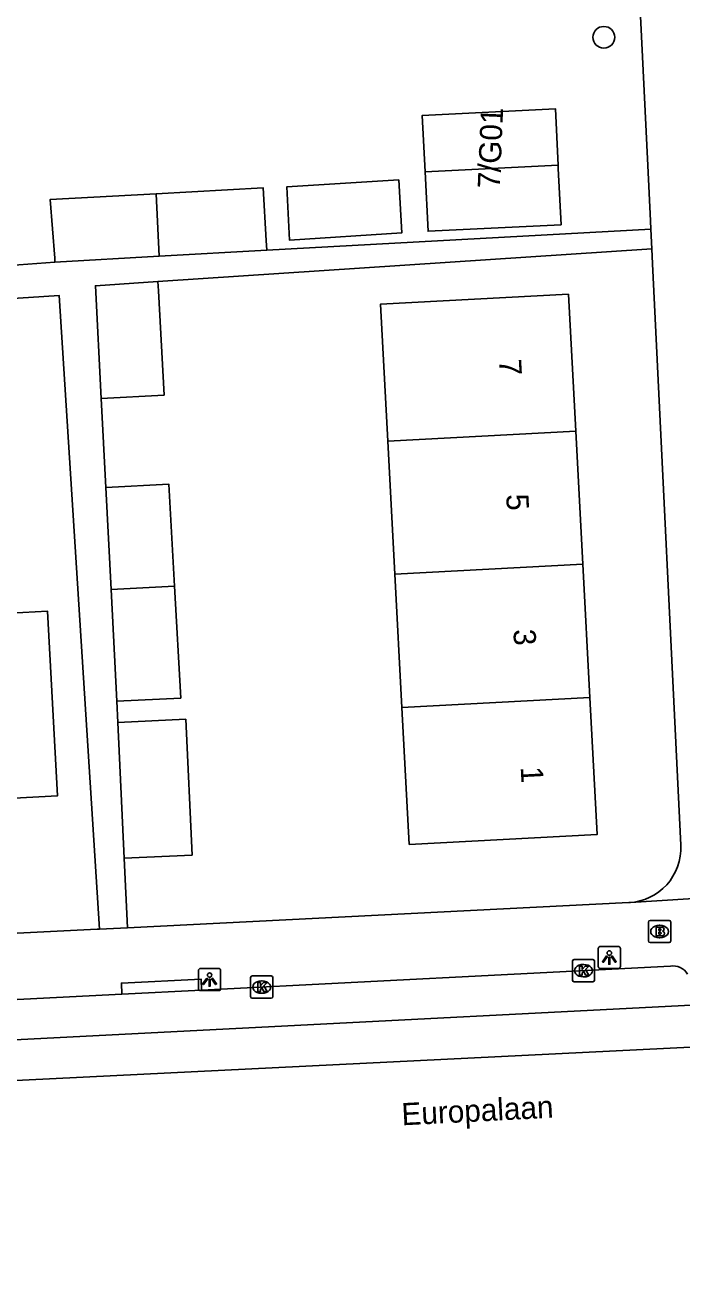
# Model space of a CAD drawing. Extents: x 160557 to 161245, y 385330 to 386505.
# Drawn here: x 161043 to 161072.6, y 385334.4 to 385390.8 of the extents above; entities that cross this region are included whole.
import ezdxf

# ---------------------------------------------------------------- set-up
doc = ezdxf.new("R2010")
doc.units = 0
for name, color, linetype in [('IMGEO_Boom', 7, 'Continuous'), ('IMGEO_Brandkraan', 7, 'Continuous'), ('IMGEO_Fietspad_gesloten', 7, 'Continuous'), ('IMGEO_Kolk', 7, 'Continuous'), ('IMGEO_Lichtpunt', 7, 'Continuous'), ('IMGEO_Openbare_ruimte_label', 7, 'Continuous'), ('IMGEO_Pand', 7, 'Continuous'), ('IMGEO_Pand_nummerreeks', 7, 'Continuous'), ('IMGEO_Rijbaan_lokaal_gesloten', 7, 'Continuous'), ('IMGEO_Voetpad_open', 7, 'Continuous')]:
    doc.layers.add(name, color=color, linetype=linetype)

msp = doc.modelspace()

# ---------------------------------------------------------------- linework, layer by layer
at = {"layer": 'IMGEO_Boom'}
msp.add_circle((161069.075, 385390.224), 0.489, dxfattribs=at)
at = {"layer": 'IMGEO_Brandkraan'}
for p, q in [((161071.083, 385349.557), (161071.083, 385350.409)), ((161071.158, 385350.483), (161072.01, 385350.483)), ((161071.571, 385350.263), (161071.596, 385350.263)), ((161072.084, 385350.409), (161072.084, 385349.557)), ((161072.01, 385349.483), (161071.158, 385349.483)), ((161071.594, 385349.703), (161071.569, 385349.703))]:
    msp.add_line(p, q, dxfattribs=at)
for points in [[(161071.083, 385349.557), (161071.083, 385350.409)], [(161071.158, 385350.483), (161072.01, 385350.483)], [(161071.431, 385350.183), (161071.431, 385349.783), (161071.644, 385349.783)], [(161071.662, 385350.183), (161071.431, 385350.183)], [(161071.61, 385350.102), (161071.556, 385350.102), (161071.556, 385350.026)], [(161071.556, 385350.026), (161071.609, 385350.026)], [(161071.618, 385349.95), (161071.556, 385349.95), (161071.556, 385349.869)], [(161072.084, 385350.409), (161072.084, 385349.557)], [(161072.01, 385349.483), (161071.158, 385349.483)], [(161071.556, 385349.869), (161071.618, 385349.869)]]:
    msp.add_lwpolyline(points, dxfattribs=at)
for centre, radius, start, end in [((161071.16, 385350.407), 0.0765, 91.552, 178.448), ((161071.16, 385350.407), 0.0765, 91.552, 178.448), ((161071.611, 385350.064), 0.0379, 267.8285, 90.9355), ((161071.619, 385349.909), 0.0404, 269.8759, 90.5077), ((161071.666, 385350.038), 0.145, 59.4692, 91.5367), ((161071.691, 385350.085), 0.0922, 285.5137, 58.1501), ((161071.696, 385349.893), 0.105, 301.3115, 78.989), ((161072.008, 385350.407), 0.0765, 1.552, 88.448), ((161072.008, 385350.407), 0.0765, 1.552, 88.448), ((161071.16, 385349.559), 0.0765, 181.552, 268.448), ((161071.16, 385349.559), 0.0765, 181.552, 268.448), ((161071.65, 385350.034), 0.251, 268.6676, 293.5347), ((161072.008, 385349.559), 0.0765, 271.552, 358.448), ((161072.008, 385349.559), 0.0765, 271.552, 358.448)]:
    msp.add_arc(centre, radius, start, end, dxfattribs=at)
for centre, major_axis, ratio, start_param, end_param in [((161071.57, 385349.983), (-0.387, 0.002), 0.722429, 4.712389, 7.853982), ((161071.595, 385349.983), (-0.39, 0.002), 0.717154, 1.570796, 4.712389)]:
    msp.add_ellipse(centre, major_axis=major_axis, ratio=ratio, start_param=start_param, end_param=end_param, dxfattribs=at)
at = {"layer": 'IMGEO_Fietspad_gesloten'}
msp.add_lwpolyline([(161073.593, 385346.692), (161010.368, 385343.456)], dxfattribs=at)
at = {"layer": 'IMGEO_Kolk'}
for p, q in [((161067.661, 385347.796), (161067.661, 385348.648)), ((161067.736, 385348.722), (161068.588, 385348.722)), ((161068.149, 385348.502), (161068.174, 385348.502)), ((161068.662, 385348.648), (161068.662, 385347.796)), ((161053.186, 385347.057), (161053.186, 385347.909)), ((161053.261, 385347.983), (161054.113, 385347.983)), ((161053.674, 385347.763), (161053.699, 385347.763)), ((161054.187, 385347.909), (161054.187, 385347.057)), ((161068.588, 385347.722), (161067.736, 385347.722)), ((161068.172, 385347.942), (161068.147, 385347.942)), ((161053.697, 385347.203), (161053.672, 385347.203)), ((161054.113, 385346.983), (161053.261, 385346.983))]:
    msp.add_line(p, q, dxfattribs=at)
for points in [[(161067.661, 385347.796), (161067.661, 385348.648)], [(161067.736, 385348.722), (161068.588, 385348.722)], [(161067.982, 385348.422), (161068.105, 385348.422), (161068.105, 385348.271), (161068.235, 385348.422), (161068.399, 385348.422), (161068.253, 385348.271), (161068.406, 385348.022), (161068.254, 385348.022), (161068.169, 385348.186), (161068.105, 385348.119), (161068.105, 385348.022), (161067.982, 385348.022), (161067.982, 385348.422)], [(161068.662, 385348.648), (161068.662, 385347.796)], [(161053.186, 385347.057), (161053.186, 385347.909)], [(161053.261, 385347.983), (161054.113, 385347.983)], [(161053.507, 385347.683), (161053.63, 385347.683), (161053.63, 385347.532), (161053.76, 385347.683), (161053.924, 385347.683), (161053.778, 385347.532), (161053.931, 385347.283), (161053.779, 385347.283), (161053.694, 385347.447), (161053.63, 385347.38), (161053.63, 385347.283), (161053.507, 385347.283), (161053.507, 385347.683)], [(161054.187, 385347.909), (161054.187, 385347.057)], [(161068.588, 385347.722), (161067.736, 385347.722)], [(161054.113, 385346.983), (161053.261, 385346.983)]]:
    msp.add_lwpolyline(points, dxfattribs=at)
for centre, start, end in [((161067.738, 385348.646), 91.552, 178.448), ((161067.738, 385348.646), 91.552, 178.448), ((161068.586, 385348.646), 1.552, 88.448), ((161068.586, 385348.646), 1.552, 88.448), ((161053.263, 385347.907), 91.552, 178.448), ((161053.263, 385347.907), 91.552, 178.448), ((161054.111, 385347.907), 1.552, 88.448), ((161054.111, 385347.907), 1.552, 88.448), ((161067.738, 385347.798), 181.552, 268.448), ((161067.738, 385347.798), 181.552, 268.448), ((161068.586, 385347.798), 271.552, 358.448), ((161068.586, 385347.798), 271.552, 358.448), ((161053.263, 385347.059), 181.552, 268.448), ((161053.263, 385347.059), 181.552, 268.448), ((161054.111, 385347.059), 271.552, 358.448), ((161054.111, 385347.059), 271.552, 358.448)]:
    msp.add_arc(centre, 0.0765, start, end, dxfattribs=at)
for centre, major_axis, ratio, start_param, end_param in [((161068.148, 385348.222), (-0.387, 0.002), 0.722429, 4.712389, 7.853982), ((161068.173, 385348.222), (-0.39, 0.002), 0.717154, 1.570796, 4.712389), ((161053.673, 385347.483), (-0.387, 0.002), 0.722429, 4.712389, 7.853982), ((161053.698, 385347.483), (-0.39, 0.002), 0.717154, 1.570796, 4.712389)]:
    msp.add_ellipse(centre, major_axis=major_axis, ratio=ratio, start_param=start_param, end_param=end_param, dxfattribs=at)
at = {"layer": 'IMGEO_Lichtpunt'}
for p, q in [((161068.824, 385349.219), (161068.824, 385348.412)), ((161068.824, 385349.219), (161068.824, 385348.412)), ((161069.726, 385349.314), (161068.918, 385349.314)), ((161069.726, 385349.314), (161068.918, 385349.314)), ((161069.82, 385348.412), (161069.82, 385349.219)), ((161069.82, 385348.412), (161069.82, 385349.219)), ((161051.744, 385348.32), (161050.936, 385348.32)), ((161051.744, 385348.32), (161050.936, 385348.32)), ((161068.918, 385348.318), (161069.726, 385348.318)), ((161068.918, 385348.318), (161069.726, 385348.318)), ((161050.842, 385348.225), (161050.842, 385347.418)), ((161050.842, 385348.225), (161050.842, 385347.418)), ((161051.838, 385347.418), (161051.838, 385348.225)), ((161051.838, 385347.418), (161051.838, 385348.225)), ((161050.936, 385347.324), (161051.744, 385347.324)), ((161050.936, 385347.324), (161051.744, 385347.324))]:
    msp.add_line(p, q, dxfattribs=at)
for points in [[(161069.198, 385348.883), (161069.237, 385348.855), (161069.049, 385348.593), (161069.011, 385348.62), (161069.198, 385348.883)], [(161069.3, 385348.835), (161069.347, 385348.835), (161069.347, 385348.513), (161069.3, 385348.513), (161069.3, 385348.835)], [(161069.41, 385348.855), (161069.448, 385348.882), (161069.635, 385348.62), (161069.596, 385348.592), (161069.41, 385348.855)], [(161051.216, 385347.889), (161051.255, 385347.861), (161051.067, 385347.599), (161051.029, 385347.626), (161051.216, 385347.889)], [(161051.318, 385347.841), (161051.365, 385347.841), (161051.365, 385347.519), (161051.318, 385347.519), (161051.318, 385347.841)], [(161051.428, 385347.861), (161051.466, 385347.888), (161051.653, 385347.626), (161051.614, 385347.598), (161051.428, 385347.861)]]:
    msp.add_lwpolyline(points, dxfattribs=at)
for centre in [(161069.323, 385349.017), (161051.341, 385348.023)]:
    msp.add_circle(centre, 0.0994, dxfattribs=at)
for centre, start, end in [((161068.918, 385349.219), 90, 180), ((161068.918, 385349.219), 90, 180), ((161069.726, 385349.219), 0, 90), ((161069.726, 385349.219), 0, 90), ((161050.936, 385348.225), 90, 180), ((161050.936, 385348.225), 90, 180), ((161051.744, 385348.225), 0, 90), ((161051.744, 385348.225), 0, 90), ((161068.918, 385348.412), 180, 270), ((161068.918, 385348.412), 180, 270), ((161069.726, 385348.412), 270, 0), ((161069.726, 385348.412), 270, 360), ((161050.936, 385347.418), 180, 270), ((161050.936, 385347.418), 180, 270), ((161051.744, 385347.418), 270, 0), ((161051.744, 385347.418), 270, 360)]:
    msp.add_arc(centre, 0.0946, start, end, dxfattribs=at)
at = {"layer": 'IMGEO_Pand'}
for points in [[(161061.036, 385384.169), (161060.91, 385386.71), (161066.894, 385387.007), (161067.02, 385384.467)], [(161067.02, 385384.467), (161067.027, 385384.321), (161067.153, 385381.793), (161061.169, 385381.496), (161061.036, 385384.169)], [(161061.036, 385384.169), (161067.02, 385384.467)], [(161059.853, 385383.804), (161059.984, 385381.421), (161054.931, 385381.1), (161054.811, 385383.491), (161059.853, 385383.804)], [(161044.387, 385380.11), (161044.373, 385380.29), (161044.167, 385382.919), (161048.935, 385383.181)], [(161048.935, 385383.181), (161053.756, 385383.446), (161053.889, 385381.073), (161053.913, 385380.638)], [(161048.935, 385383.181), (161049.079, 385380.37)], [(161049.079, 385380.37), (161044.387, 385380.11)], [(161053.913, 385380.638), (161049.079, 385380.37)], [(161046.467, 385373.975), (161046.207, 385379.045), (161049.014, 385379.232)], [(161049.014, 385379.232), (161049.037, 385378.813), (161049.294, 385374.124), (161046.467, 385373.975)], [(161059.356, 385372.05), (161059.027, 385378.212), (161067.484, 385378.663), (161067.812, 385372.501)], [(161059.356, 385372.05), (161067.812, 385372.501)], [(161067.812, 385372.501), (161068.132, 385366.51)], [(161059.675, 385366.059), (161059.356, 385372.05)], [(161046.673, 385369.959), (161049.514, 385370.11), (161049.765, 385365.531)], [(161046.908, 385365.379), (161046.673, 385369.959)], [(161059.675, 385366.059), (161068.132, 385366.51)], [(161068.132, 385366.51), (161068.451, 385360.518)], [(161059.994, 385360.067), (161059.675, 385366.059)], [(161049.765, 385365.531), (161046.908, 385365.379)], [(161047.165, 385360.352), (161046.908, 385365.379)], [(161049.765, 385365.531), (161050.041, 385360.489), (161047.165, 385360.352)], [(161037.928, 385364.071), (161044.054, 385364.397), (161044.496, 385356.083), (161038.371, 385355.758)], [(161068.451, 385360.518), (161068.779, 385354.357), (161060.323, 385353.906), (161059.994, 385360.067)], [(161059.994, 385360.067), (161068.451, 385360.518)], [(161047.214, 385359.396), (161050.272, 385359.538), (161050.557, 385353.425), (161047.498, 385353.283)], [(161047.498, 385353.283), (161047.214, 385359.396)]]:
    msp.add_lwpolyline(points, dxfattribs=at)
at = {"layer": 'IMGEO_Rijbaan_lokaal_gesloten'}
msp.add_lwpolyline([(161179.212, 385352.808), (161177.568, 385352.385), (161171.027, 385350.994), (161157.592, 385349.093), (161141.871, 385348.183), (161034.402, 385342.87), (160939.068, 385337.926), (160868.279, 385334.438)], dxfattribs=at)
at = {"layer": 'IMGEO_Voetpad_open'}
for points in [[(161071.191, 385381.596), (161071.173, 385381.973), (161071.052, 385384.463), (161069.996, 385406.154)], [(161053.913, 385380.638), (161071.191, 385381.596)], [(161071.234, 385380.712), (161071.191, 385381.596)], [(161071.234, 385380.712), (161049.014, 385379.232)], [(161072.541, 385353.866), (161071.268, 385380.026), (161071.234, 385380.712)], [(161041.955, 385379.921), (161044.387, 385380.11)], [(161046.395, 385350.091), (161044.568, 385378.607), (161042.047, 385378.446)], [(161046.467, 385373.975), (161046.673, 385369.959)], [(161047.165, 385360.352), (161047.214, 385359.396)], [(161047.498, 385353.283), (161047.643, 385350.154)], [(161070.196, 385351.283), (161070.271, 385351.282), (161075.73, 385351.633)], [(161047.643, 385350.154), (161070.196, 385351.283)], [(161013.343, 385348.435), (161046.278, 385350.085), (161046.395, 385350.091)], [(161046.395, 385350.091), (161047.643, 385350.154)], [(161072.067, 385348.42), (161050.979, 385347.344)], [(161050.979, 385347.344), (161050.957, 385347.843), (161047.375, 385347.66), (161047.397, 385347.161)], [(161047.397, 385347.161), (161011.529, 385345.331)], [(161050.979, 385347.344), (161047.397, 385347.161)]]:
    msp.add_lwpolyline(points, dxfattribs=at)
for centre, radius, start, end in [((161070.076, 385353.748), 2.468, 272.7902, 2.7398), ((161072.211, 385347.71), 0.724, 28.6901, 101.4615)]:
    msp.add_arc(centre, radius, start, end, dxfattribs=at)

# ---------------------------------------------------------------- texts
at = {"layer": 'IMGEO_Openbare_ruimte_label'}
msp.add_text('Europalaan', height=1, rotation=2.9225, dxfattribs=at).set_placement((161059.999, 385341.26))
at = {"layer": 'IMGEO_Pand_nummerreeks'}
for s, rotation, p in [('7/G01', 87.6141, (161064.397, 385383.402)), ('7', 273.0498, (161064.356, 385375.724)), ('5', 273.0498, (161064.68, 385369.648)), ('3', 273.0498, (161065.003, 385363.571)), ('1', 273.0498, (161065.333, 385357.382))]:
    msp.add_text(s, height=1, rotation=rotation, dxfattribs=at).set_placement(p)

doc.saveas('drawing.dxf')
